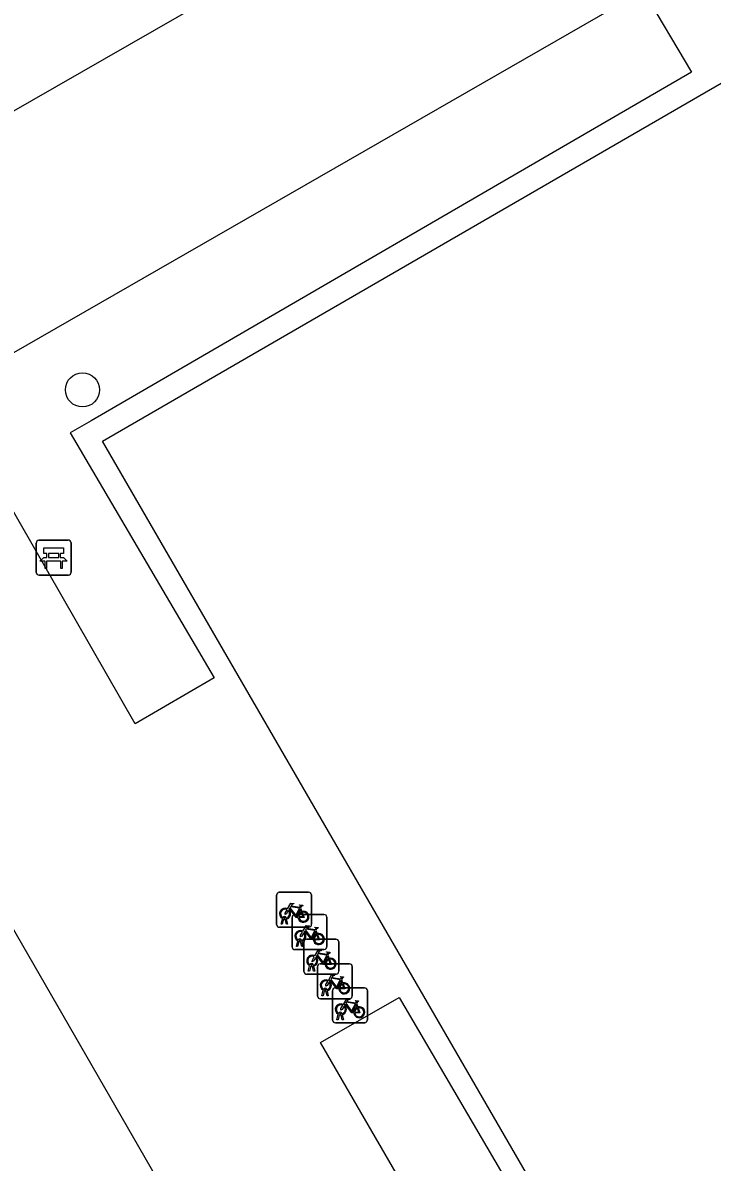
# Model space of a CAD drawing. Extents: x 155018 to 156648, y 383980 to 385733.
# Drawn here: x 155965.7 to 155985.47, y 385093.1 to 385125.75 of the extents above; entities that cross this region are included whole.
import ezdxf

# ---------------------------------------------------------------- set-up
doc = ezdxf.new("R2010")
doc.units = 0
for name, color, linetype in [('IMGEO_Bank', 7, 'Continuous'), ('IMGEO_Boom', 7, 'Continuous'), ('IMGEO_Fietsenrek', 7, 'Continuous'), ('IMGEO_Pand', 7, 'Continuous'), ('IMGEO_Rijbaan_lokaal_gesloten', 7, 'Continuous')]:
    doc.layers.add(name, color=color, linetype=linetype)

msp = doc.modelspace()

# ---------------------------------------------------------------- linework, layer by layer
at = {"layer": 'IMGEO_Bank'}
for p, q in [((155966.085, 385110.001), (155966.085, 385110.842)), ((155966.085, 385110.842), (155966.085, 385110.001)), ((155966.16, 385110.926), (155967.001, 385110.926)), ((155967.001, 385110.926), (155966.16, 385110.926)), ((155967.085, 385110.851), (155967.085, 385110.01)), ((155967.085, 385110.01), (155967.085, 385110.851)), ((155966.394, 385110.432), (155966.394, 385110.538)), ((155966.438, 385110.538), (155966.438, 385110.432)), ((155966.726, 385110.544), (155966.444, 385110.544)), ((155966.444, 385110.426), (155966.726, 385110.426)), ((155966.732, 385110.432), (155966.732, 385110.538)), ((155966.776, 385110.538), (155966.776, 385110.432)), ((155966.782, 385110.324), (155966.389, 385110.324)), ((155967.01, 385109.926), (155966.169, 385109.926)), ((155966.169, 385109.926), (155967.01, 385109.926))]:
    msp.add_line(p, q, dxfattribs=at)
for points in [[(155966.332, 385110.324), (155966.19, 385110.324), (155966.302, 385110.426), (155966.388, 385110.426)], [(155966.388, 385110.544), (155966.302, 385110.544), (155966.302, 385110.705), (155966.865, 385110.705), (155966.865, 385110.544), (155966.782, 385110.544)], [(155966.782, 385110.426), (155966.865, 385110.426), (155966.977, 385110.324), (155966.838, 385110.324)], [(155966.382, 385110.317), (155966.382, 385110.11), (155966.339, 385110.11), (155966.339, 385110.317)], [(155966.832, 385110.317), (155966.832, 385110.11), (155966.788, 385110.11), (155966.788, 385110.317)]]:
    msp.add_lwpolyline(points, dxfattribs=at)
for centre, radius, start, end in [((155966.163, 385110.848), 0.0779, 92.4484, 184.2845), ((155966.163, 385110.848), 0.0779, 92.4484, 184.2845), ((155967.007, 385110.848), 0.0779, 2.4484, 94.2845), ((155967.007, 385110.848), 0.0779, 2.4484, 94.2845), ((155966.387, 385110.537), 0.00671, 2.8957, 87.1043), ((155966.387, 385110.433), 0.00671, 272.8957, 357.1043), ((155966.444, 385110.537), 0.00671, 92.8957, 177.1043), ((155966.444, 385110.433), 0.00671, 182.8957, 267.1043), ((155966.726, 385110.537), 0.00671, 2.8957, 87.1043), ((155966.726, 385110.433), 0.00671, 272.8957, 357.1043), ((155966.783, 385110.537), 0.00671, 92.8957, 177.1043), ((155966.783, 385110.433), 0.00671, 182.8957, 267.1043), ((155966.332, 385110.317), 0.00671, 2.8957, 87.1043), ((155966.389, 385110.317), 0.00671, 92.8957, 177.1043), ((155966.781, 385110.317), 0.00671, 2.8957, 87.1043), ((155966.838, 385110.317), 0.00671, 92.8957, 177.1043), ((155966.163, 385110.004), 0.0779, 182.4484, 274.2845), ((155966.163, 385110.004), 0.0779, 182.4484, 274.2845), ((155967.007, 385110.004), 0.0779, 272.4484, 4.2845), ((155967.007, 385110.004), 0.0779, 272.4484, 4.2845)]:
    msp.add_arc(centre, radius, start, end, dxfattribs=at)
at = {"layer": 'IMGEO_Boom'}
msp.add_circle((155967.411, 385115.232), 0.489, dxfattribs=at)
at = {"layer": 'IMGEO_Fietsenrek'}
for p, q in [((155972.978, 385099.913), (155972.978, 385100.754)), ((155972.978, 385100.754), (155972.978, 385099.913)), ((155973.053, 385100.838), (155973.894, 385100.838)), ((155973.894, 385100.838), (155973.053, 385100.838)), ((155973.978, 385100.763), (155973.978, 385099.922)), ((155973.978, 385099.922), (155973.978, 385100.763)), ((155973.665, 385100.387), (155973.701, 385100.292)), ((155973.105, 385099.922), (155973.144, 385100.082)), ((155973.174, 385100.07), (155973.139, 385099.922)), ((155973.216, 385100.094), (155973.215, 385100.098)), ((155973.257, 385099.922), (155973.223, 385100.064)), ((155973.247, 385100.105), (155973.248, 385100.098)), ((155973.255, 385100.068), (155973.29, 385099.922)), ((155973.419, 385099.274), (155973.419, 385100.115)), ((155973.419, 385100.115), (155973.419, 385099.274)), ((155973.494, 385100.199), (155974.335, 385100.199)), ((155974.335, 385100.199), (155973.494, 385100.199)), ((155974.419, 385100.124), (155974.419, 385099.283)), ((155974.419, 385099.283), (155974.419, 385100.124)), ((155973.903, 385099.838), (155973.062, 385099.838)), ((155973.062, 385099.838), (155973.903, 385099.838)), ((155973.139, 385099.922), (155973.105, 385099.922)), ((155973.29, 385099.922), (155973.257, 385099.922)), ((155974.106, 385099.748), (155974.142, 385099.653)), ((155973.546, 385099.283), (155973.585, 385099.443)), ((155973.615, 385099.431), (155973.58, 385099.283)), ((155973.657, 385099.455), (155973.656, 385099.459)), ((155973.698, 385099.283), (155973.664, 385099.425)), ((155973.688, 385099.466), (155973.689, 385099.459)), ((155973.696, 385099.429), (155973.731, 385099.283)), ((155973.758, 385098.566), (155973.758, 385099.407)), ((155973.758, 385099.407), (155973.758, 385098.566)), ((155973.833, 385099.491), (155974.674, 385099.491)), ((155974.674, 385099.491), (155973.833, 385099.491)), ((155974.758, 385099.416), (155974.758, 385098.575)), ((155974.758, 385098.575), (155974.758, 385099.416)), ((155974.344, 385099.199), (155973.503, 385099.199)), ((155973.503, 385099.199), (155974.344, 385099.199)), ((155973.58, 385099.283), (155973.546, 385099.283)), ((155973.731, 385099.283), (155973.698, 385099.283)), ((155974.445, 385099.04), (155974.481, 385098.945)), ((155973.885, 385098.575), (155973.924, 385098.735)), ((155973.954, 385098.723), (155973.919, 385098.575)), ((155973.996, 385098.747), (155973.995, 385098.751)), ((155974.037, 385098.575), (155974.003, 385098.717)), ((155974.027, 385098.758), (155974.028, 385098.751)), ((155974.035, 385098.721), (155974.07, 385098.575)), ((155974.147, 385097.862), (155974.147, 385098.703)), ((155974.147, 385098.703), (155974.147, 385097.862)), ((155974.222, 385098.787), (155975.063, 385098.787)), ((155975.063, 385098.787), (155974.222, 385098.787)), ((155975.147, 385098.712), (155975.147, 385097.871)), ((155975.147, 385097.871), (155975.147, 385098.712)), ((155974.683, 385098.491), (155973.842, 385098.491)), ((155973.842, 385098.491), (155974.683, 385098.491)), ((155973.919, 385098.575), (155973.885, 385098.575)), ((155974.07, 385098.575), (155974.037, 385098.575)), ((155974.834, 385098.336), (155974.87, 385098.241)), ((155974.274, 385097.871), (155974.313, 385098.031)), ((155974.343, 385098.019), (155974.308, 385097.871)), ((155974.385, 385098.043), (155974.384, 385098.047)), ((155974.426, 385097.871), (155974.392, 385098.013)), ((155974.416, 385098.054), (155974.417, 385098.047)), ((155974.424, 385098.017), (155974.459, 385097.871)), ((155974.578, 385097.175), (155974.578, 385098.016)), ((155974.578, 385098.016), (155974.578, 385097.175)), ((155974.653, 385098.1), (155975.494, 385098.1)), ((155975.494, 385098.1), (155974.653, 385098.1)), ((155975.578, 385098.025), (155975.578, 385097.184)), ((155975.578, 385097.184), (155975.578, 385098.025)), ((155975.072, 385097.787), (155974.231, 385097.787)), ((155974.231, 385097.787), (155975.072, 385097.787)), ((155974.308, 385097.871), (155974.274, 385097.871)), ((155974.459, 385097.871), (155974.426, 385097.871)), ((155974.705, 385097.184), (155974.744, 385097.344)), ((155974.774, 385097.332), (155974.739, 385097.184)), ((155974.816, 385097.356), (155974.815, 385097.36)), ((155974.847, 385097.367), (155974.848, 385097.36)), ((155974.855, 385097.33), (155974.89, 385097.184)), ((155975.265, 385097.649), (155975.301, 385097.554)), ((155975.503, 385097.1), (155974.662, 385097.1)), ((155974.662, 385097.1), (155975.503, 385097.1)), ((155974.739, 385097.184), (155974.705, 385097.184)), ((155974.857, 385097.184), (155974.823, 385097.326)), ((155974.89, 385097.184), (155974.857, 385097.184))]:
    msp.add_line(p, q, dxfattribs=at)
for points in [[(155973.312, 385100.312), (155973.26, 385100.222), (155973.22, 385100.197), (155973.221, 385100.244), (155973.276, 385100.338)], [(155973.291, 385100.364), (155973.386, 385100.528), (155973.472, 385100.514), (155973.474, 385100.505), (155973.418, 385100.494), (155973.391, 385100.449), (155973.647, 385100.408)], [(155973.587, 385100.12), (155973.537, 385100.12), (155973.346, 385100.371), (155973.327, 385100.339)], [(155973.634, 385100.383), (155973.377, 385100.424), (155973.36, 385100.395), (155973.527, 385100.175), (155973.634, 385100.383)], [(155973.682, 385100.285), (155973.652, 385100.362), (155973.543, 385100.144), (155973.586, 385100.144)], [(155973.647, 385100.408), (155973.672, 385100.457), (155973.666, 385100.461), (155973.643, 385100.465), (155973.631, 385100.472), (155973.63, 385100.475), (155973.632, 385100.48), (155973.727, 385100.465), (155973.729, 385100.455), (155973.719, 385100.442), (155973.707, 385100.436), (155973.693, 385100.442), (155973.665, 385100.387)], [(155973.616, 385100.144), (155973.736, 385100.143), (155973.692, 385100.257)], [(155973.712, 385100.264), (155973.767, 385100.119), (155973.617, 385100.119)], [(155973.753, 385099.673), (155973.701, 385099.583), (155973.661, 385099.558), (155973.662, 385099.605), (155973.717, 385099.699)], [(155973.732, 385099.725), (155973.827, 385099.889), (155973.913, 385099.875), (155973.915, 385099.866), (155973.859, 385099.855), (155973.832, 385099.81), (155974.088, 385099.769)], [(155974.028, 385099.481), (155973.978, 385099.481), (155973.787, 385099.732), (155973.768, 385099.7)], [(155974.075, 385099.744), (155973.818, 385099.785), (155973.801, 385099.756), (155973.968, 385099.536), (155974.075, 385099.744)], [(155974.123, 385099.646), (155974.093, 385099.723), (155973.984, 385099.505), (155974.027, 385099.505)], [(155974.057, 385099.505), (155974.177, 385099.504), (155974.133, 385099.618)], [(155974.153, 385099.625), (155974.208, 385099.48), (155974.058, 385099.48)], [(155974.088, 385099.769), (155974.113, 385099.818), (155974.107, 385099.822), (155974.084, 385099.826), (155974.072, 385099.833), (155974.071, 385099.836), (155974.073, 385099.841), (155974.168, 385099.826), (155974.17, 385099.816), (155974.16, 385099.803), (155974.148, 385099.797), (155974.134, 385099.803), (155974.106, 385099.748)], [(155974.092, 385098.965), (155974.04, 385098.875), (155974, 385098.85), (155974.001, 385098.897), (155974.056, 385098.991)], [(155974.071, 385099.017), (155974.166, 385099.181), (155974.252, 385099.167), (155974.254, 385099.158), (155974.198, 385099.147), (155974.171, 385099.102), (155974.427, 385099.061)], [(155974.367, 385098.773), (155974.317, 385098.773), (155974.126, 385099.024), (155974.107, 385098.992)], [(155974.414, 385099.036), (155974.157, 385099.077), (155974.14, 385099.048), (155974.307, 385098.828), (155974.414, 385099.036)], [(155974.462, 385098.938), (155974.432, 385099.015), (155974.323, 385098.797), (155974.366, 385098.797)], [(155974.427, 385099.061), (155974.452, 385099.11), (155974.446, 385099.114), (155974.423, 385099.118), (155974.411, 385099.125), (155974.41, 385099.128), (155974.412, 385099.133), (155974.507, 385099.118), (155974.509, 385099.108), (155974.499, 385099.095), (155974.487, 385099.089), (155974.473, 385099.095), (155974.445, 385099.04)], [(155974.396, 385098.797), (155974.516, 385098.796), (155974.472, 385098.91)], [(155974.492, 385098.917), (155974.547, 385098.772), (155974.397, 385098.772)], [(155974.46, 385098.313), (155974.555, 385098.477), (155974.641, 385098.463), (155974.643, 385098.454), (155974.587, 385098.443), (155974.56, 385098.398), (155974.816, 385098.357)], [(155974.756, 385098.069), (155974.706, 385098.069), (155974.515, 385098.32), (155974.496, 385098.288)], [(155974.803, 385098.332), (155974.546, 385098.373), (155974.529, 385098.344), (155974.696, 385098.124), (155974.803, 385098.332)], [(155974.851, 385098.234), (155974.821, 385098.311), (155974.712, 385098.093), (155974.755, 385098.093)], [(155974.816, 385098.357), (155974.841, 385098.406), (155974.835, 385098.41), (155974.812, 385098.414), (155974.8, 385098.421), (155974.799, 385098.424), (155974.801, 385098.429), (155974.896, 385098.414), (155974.898, 385098.404), (155974.888, 385098.391), (155974.876, 385098.385), (155974.862, 385098.391), (155974.834, 385098.336)], [(155974.481, 385098.261), (155974.429, 385098.171), (155974.389, 385098.146), (155974.39, 385098.193), (155974.445, 385098.287)], [(155974.785, 385098.093), (155974.905, 385098.092), (155974.861, 385098.206)], [(155974.881, 385098.213), (155974.936, 385098.068), (155974.786, 385098.068)], [(155974.891, 385097.626), (155974.986, 385097.79), (155975.072, 385097.776), (155975.074, 385097.767), (155975.018, 385097.756), (155974.991, 385097.711), (155975.247, 385097.67)], [(155975.234, 385097.645), (155974.977, 385097.686), (155974.96, 385097.657), (155975.127, 385097.437), (155975.234, 385097.645)], [(155975.247, 385097.67), (155975.272, 385097.719), (155975.266, 385097.723), (155975.243, 385097.727), (155975.231, 385097.734), (155975.23, 385097.737), (155975.232, 385097.742), (155975.327, 385097.727), (155975.329, 385097.717), (155975.319, 385097.704), (155975.307, 385097.698), (155975.293, 385097.704), (155975.265, 385097.649)], [(155974.912, 385097.574), (155974.86, 385097.484), (155974.82, 385097.459), (155974.821, 385097.506), (155974.876, 385097.6)], [(155975.187, 385097.382), (155975.137, 385097.382), (155974.946, 385097.633), (155974.927, 385097.601)], [(155975.282, 385097.547), (155975.252, 385097.624), (155975.143, 385097.406), (155975.186, 385097.406)], [(155975.216, 385097.406), (155975.336, 385097.405), (155975.292, 385097.519)], [(155975.312, 385097.526), (155975.367, 385097.381), (155975.217, 385097.381)]]:
    msp.add_lwpolyline(points, dxfattribs=at)
for centre, radius, start, end in [((155973.056, 385100.76), 0.0779, 92.4484, 184.2845), ((155973.056, 385100.76), 0.0779, 92.4484, 184.2845), ((155973.9, 385100.76), 0.0779, 2.4484, 94.2845), ((155973.9, 385100.76), 0.0779, 2.4484, 94.2845), ((155973.218, 385100.223), 0.159, 62.6766, 242.1369), ((155973.218, 385100.223), 0.129, 63.3192, 238.903), ((155973.218, 385100.223), 0.129, 283.6043, 43.4302), ((155973.218, 385100.223), 0.159, 283.5766, 46.6042), ((155973.745, 385100.139), 0.159, 113.3408, 178.3217), ((155973.745, 385100.139), 0.159, 187.0065, 105.7708), ((155973.745, 385100.139), 0.129, 188.6715, 104.5883), ((155973.198, 385100.094), 0.0499, 12.8025, 158.6934), ((155973.218, 385100.223), 0.159, 253.9967, 271.7867), ((155973.198, 385100.094), 0.0174, 12.8025, 163.4502), ((155973.218, 385100.223), 0.129, 253.415, 269.0204), ((155973.497, 385100.121), 0.0779, 92.4484, 184.2845), ((155973.497, 385100.121), 0.0779, 92.4484, 184.2845), ((155973.745, 385100.139), 0.129, 113.923, 177.9556), ((155974.341, 385100.121), 0.0779, 2.4484, 94.2845), ((155974.341, 385100.121), 0.0779, 2.4484, 94.2845), ((155973.056, 385099.916), 0.0779, 182.4484, 274.2845), ((155973.056, 385099.916), 0.0779, 182.4484, 274.2845), ((155973.659, 385099.584), 0.159, 62.6766, 242.1369), ((155973.659, 385099.584), 0.129, 63.3192, 238.903), ((155973.659, 385099.584), 0.129, 283.6043, 43.4302), ((155973.659, 385099.584), 0.159, 283.5766, 46.6042), ((155973.9, 385099.916), 0.0779, 272.4484, 4.2845), ((155973.9, 385099.916), 0.0779, 272.4484, 4.2845), ((155974.186, 385099.5), 0.159, 113.3408, 178.3217), ((155974.186, 385099.5), 0.159, 187.0065, 105.7708), ((155974.186, 385099.5), 0.129, 113.923, 177.9556), ((155974.186, 385099.5), 0.129, 188.6715, 104.5883), ((155973.639, 385099.455), 0.0499, 12.8025, 158.6934), ((155973.659, 385099.584), 0.159, 253.9967, 271.7867), ((155973.639, 385099.455), 0.0174, 12.8025, 163.4502), ((155973.659, 385099.584), 0.129, 253.415, 269.0204), ((155973.836, 385099.413), 0.0779, 92.4484, 184.2845), ((155973.836, 385099.413), 0.0779, 92.4484, 184.2845), ((155974.68, 385099.413), 0.0779, 2.4484, 94.2845), ((155974.68, 385099.413), 0.0779, 2.4484, 94.2845), ((155973.497, 385099.277), 0.0779, 182.4484, 274.2845), ((155973.497, 385099.277), 0.0779, 182.4484, 274.2845), ((155973.998, 385098.876), 0.159, 62.6766, 242.1369), ((155973.998, 385098.876), 0.129, 63.3192, 238.903), ((155973.998, 385098.876), 0.129, 283.6043, 43.4302), ((155973.998, 385098.876), 0.159, 283.5766, 46.6042), ((155974.341, 385099.277), 0.0779, 272.4484, 4.2845), ((155974.341, 385099.277), 0.0779, 272.4484, 4.2845), ((155973.978, 385098.747), 0.0499, 12.8025, 158.6934), ((155973.998, 385098.876), 0.159, 253.9967, 271.7867), ((155973.978, 385098.747), 0.0174, 12.8025, 163.4502), ((155973.998, 385098.876), 0.129, 253.415, 269.0204), ((155974.225, 385098.709), 0.0779, 92.4484, 184.2845), ((155974.225, 385098.709), 0.0779, 92.4484, 184.2845), ((155974.525, 385098.792), 0.159, 113.3408, 178.3217), ((155974.525, 385098.792), 0.159, 187.0065, 105.7708), ((155974.525, 385098.792), 0.129, 113.923, 177.9556), ((155974.525, 385098.792), 0.129, 188.6715, 104.5883), ((155975.069, 385098.709), 0.0779, 2.4484, 94.2845), ((155975.069, 385098.709), 0.0779, 2.4484, 94.2845), ((155973.836, 385098.569), 0.0779, 182.4484, 274.2845), ((155973.836, 385098.569), 0.0779, 182.4484, 274.2845), ((155974.387, 385098.172), 0.159, 62.6766, 242.1369), ((155974.68, 385098.569), 0.0779, 272.4484, 4.2845), ((155974.68, 385098.569), 0.0779, 272.4484, 4.2845), ((155974.387, 385098.172), 0.129, 63.3192, 238.903), ((155974.367, 385098.043), 0.0499, 12.8025, 158.6934), ((155974.387, 385098.172), 0.159, 253.9967, 271.7867), ((155974.367, 385098.043), 0.0174, 12.8025, 163.4502), ((155974.387, 385098.172), 0.129, 253.415, 269.0204), ((155974.387, 385098.172), 0.129, 283.6043, 43.4302), ((155974.387, 385098.172), 0.159, 283.5766, 46.6042), ((155974.656, 385098.022), 0.0779, 92.4484, 184.2845), ((155974.656, 385098.022), 0.0779, 92.4484, 184.2845), ((155974.914, 385098.088), 0.159, 113.3408, 178.3217), ((155974.914, 385098.088), 0.159, 187.0065, 105.7708), ((155974.914, 385098.088), 0.129, 113.923, 177.9556), ((155974.914, 385098.088), 0.129, 188.6715, 104.5883), ((155975.5, 385098.022), 0.0779, 2.4484, 94.2845), ((155975.5, 385098.022), 0.0779, 2.4484, 94.2845), ((155974.225, 385097.865), 0.0779, 182.4484, 274.2845), ((155974.225, 385097.865), 0.0779, 182.4484, 274.2845), ((155975.069, 385097.865), 0.0779, 272.4484, 4.2845), ((155975.069, 385097.865), 0.0779, 272.4484, 4.2845), ((155974.818, 385097.485), 0.159, 62.6766, 242.1369), ((155974.818, 385097.485), 0.129, 63.3192, 238.903), ((155974.798, 385097.356), 0.0499, 12.8025, 158.6934), ((155974.818, 385097.485), 0.159, 253.9967, 271.7867), ((155974.798, 385097.356), 0.0174, 12.8025, 163.4502), ((155974.818, 385097.485), 0.129, 253.415, 269.0204), ((155974.818, 385097.485), 0.129, 283.6043, 43.4302), ((155974.818, 385097.485), 0.159, 283.5766, 46.6042), ((155975.345, 385097.401), 0.159, 113.3408, 178.3217), ((155975.345, 385097.401), 0.159, 187.0065, 105.7708), ((155975.345, 385097.401), 0.129, 113.923, 177.9556), ((155975.345, 385097.401), 0.129, 188.6715, 104.5883), ((155974.656, 385097.178), 0.0779, 182.4484, 274.2845), ((155974.656, 385097.178), 0.0779, 182.4484, 274.2845), ((155975.5, 385097.178), 0.0779, 272.4484, 4.2845), ((155975.5, 385097.178), 0.0779, 272.4484, 4.2845)]:
    msp.add_arc(centre, radius, start, end, dxfattribs=at)
at = {"layer": 'IMGEO_Pand'}
msp.add_lwpolyline([(156002.342, 385093.105), (155985.57, 385083.414), (155967.989, 385113.761), (155995.502, 385129.68)], dxfattribs=at)
at = {"layer": 'IMGEO_Rijbaan_lokaal_gesloten'}
for points in [[(155970.829, 385126.313), (155960.411, 385120.341), (155948.462, 385140.816)], [(155984.87, 385124.337), (155967.66, 385114.349), (155967.059, 385114), (155971.184, 385106.98), (155968.918, 385105.667), (155963.497, 385115.107), (155964.536, 385115.784), (155983.49, 385126.669), (155984.87, 385124.337)], [(155982.078, 385070.903), (155964.675, 385101.067)], [(155987.328, 385073.938), (155974.235, 385096.53), (155976.491, 385097.827), (155989.678, 385075.322)]]:
    msp.add_lwpolyline(points, dxfattribs=at)

doc.saveas('drawing.dxf')
